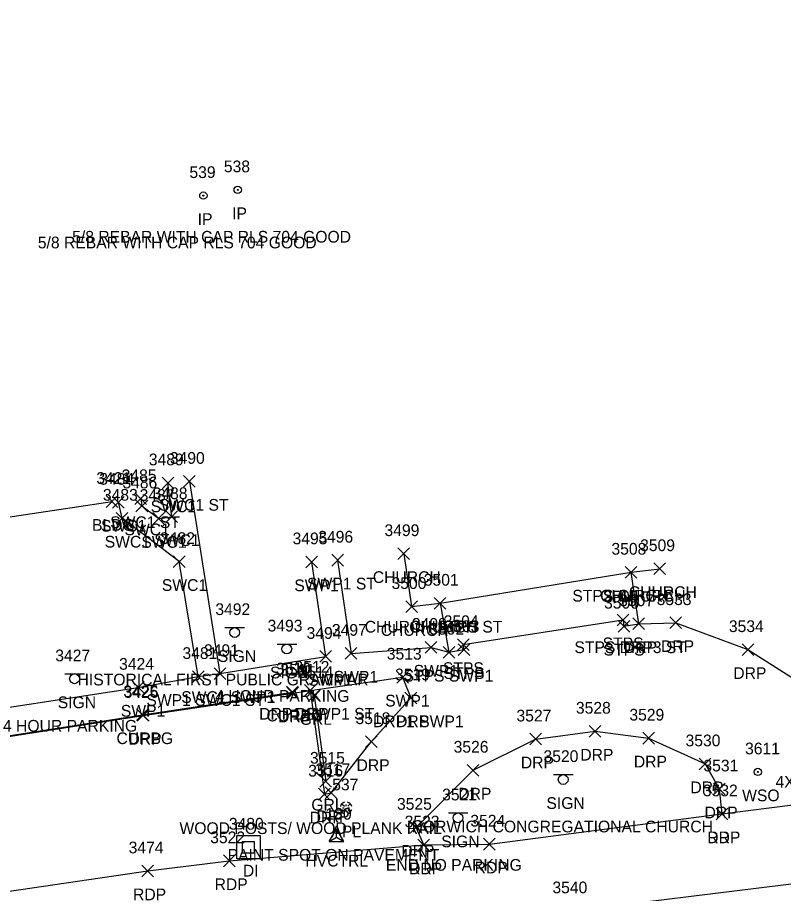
# Model space of a CAD drawing. Extents: x 1690689 to 1696275, y 438760 to 444007.
# Drawn here: x 1691252.6 to 1691383.2, y 442422.9 to 442572.4 of the extents above; entities that cross this region are included whole.
import ezdxf

# ---------------------------------------------------------------- set-up
doc = ezdxf.new("R2010")
doc.units = 0
for name, color, linetype in [('C_A', 7, 'Continuous'), ('C_I', 7, 'Continuous'), ('CPSM', 7, 'Continuous'), ('D_A', 7, 'Continuous'), ('D_I', 7, 'Continuous'), ('DS', 7, 'Continuous'), ('L_A', 7, 'Continuous'), ('L_I', 7, 'Continuous'), ('L_TIC', 7, 'Continuous'), ('LBC', 7, 'Continuous'), ('LBF', 7, 'Continuous'), ('M_A', 7, 'Continuous'), ('M_C', 7, 'Continuous'), ('M_I', 7, 'Continuous'), ('MMP', 7, 'Continuous'), ('MPIR', 7, 'Continuous'), ('P_A', 7, 'Continuous'), ('P_I', 7, 'Continuous'), ('P_TIC', 7, 'Continuous'), ('PET', 7, 'Continuous'), ('PRC', 7, 'Continuous'), ('R_A', 7, 'Continuous'), ('R_C', 7, 'Continuous'), ('R_I', 7, 'Continuous'), ('R_TIC', 7, 'Continuous'), ('RC', 7, 'Continuous'), ('RDP', 7, 'Continuous'), ('RGR', 7, 'Continuous'), ('RSW', 7, 'Continuous'), ('S_A', 7, 'Continuous'), ('S_C', 7, 'Continuous'), ('S_I', 7, 'Continuous'), ('SSGN', 7, 'Continuous'), ('U_A', 7, 'Continuous'), ('U_I', 7, 'Continuous'), ('UWV', 7, 'Continuous')]:
    doc.layers.add(name, color=color, linetype=linetype)

msp = doc.modelspace()

# ---------------------------------------------------------------- linework, layer by layer
at = {"layer": 'CPSM'}
for p, q in [((1691305.75, 442431.82), (1691307, 442433.98)), ((1691308.25, 442431.82), (1691307, 442433.98)), ((1691307, 442432.54), (1691307, 442433.98)), ((1691305.75, 442431.82), (1691307, 442432.54)), ((1691307, 442432.54), (1691307, 442432.54)), ((1691307, 442432.54), (1691308.25, 442431.82)), ((1691305.75, 442431.82), (1691308.25, 442431.82))]:
    msp.add_line(p, q, dxfattribs=at)
at = {"layer": 'DS'}
for p, q in [((1691289.97, 442432.84), (1691293.97, 442432.84)), ((1691289.97, 442428.84), (1691289.97, 442432.84)), ((1691293.97, 442432.84), (1691293.97, 442428.84)), ((1691290.97, 442429.84), (1691290.97, 442431.84)), ((1691290.97, 442431.84), (1691292.97, 442431.84)), ((1691291.98, 442430.84), (1691291.98, 442430.84)), ((1691291.98, 442430.84), (1691291.98, 442430.84)), ((1691292.97, 442431.84), (1691292.97, 442429.84)), ((1691292.97, 442429.84), (1691290.97, 442429.84)), ((1691293.97, 442428.84), (1691289.97, 442428.84))]:
    msp.add_line(p, q, dxfattribs=at)
at = {"layer": 'L_TIC'}
for points in [[(1691267.71, 442488.81), (1691269.71, 442490.81)], [(1691269.71, 442488.81), (1691267.71, 442490.81)], [(1691317.45, 442479.91), (1691319.45, 442481.91)], [(1691319.45, 442479.91), (1691317.45, 442481.91)], [(1691356.23, 442476.74), (1691358.23, 442478.74)], [(1691358.23, 442476.74), (1691356.23, 442478.74)], [(1691356.23, 442476.74), (1691358.23, 442478.74)], [(1691358.23, 442476.74), (1691356.23, 442478.74)], [(1691361.12, 442477.35), (1691363.12, 442479.35)], [(1691363.12, 442477.35), (1691361.12, 442479.35)], [(1691318.8, 442470.89), (1691320.8, 442472.89)], [(1691320.8, 442470.89), (1691318.8, 442472.89)], [(1691323.65, 442471.45), (1691325.65, 442473.45)], [(1691325.65, 442471.45), (1691323.65, 442473.45)], [(1691323.65, 442471.45), (1691325.65, 442473.45)], [(1691325.65, 442471.45), (1691323.65, 442473.45)], [(1691354.87, 442468.61), (1691356.87, 442470.61)], [(1691356.87, 442468.61), (1691354.87, 442470.61)], [(1691355.03, 442467.54), (1691357.03, 442469.54)], [(1691357.03, 442467.54), (1691355.03, 442469.54)], [(1691357.55, 442467.95), (1691359.55, 442469.95)], [(1691359.55, 442467.95), (1691357.55, 442469.95)], [(1691327.62, 442464.39), (1691329.62, 442466.39)], [(1691329.62, 442464.39), (1691327.62, 442466.39)], [(1691325.16, 442463.1), (1691327.16, 442465.1)], [(1691327.16, 442463.1), (1691325.16, 442465.1)], [(1691327.75, 442463.54), (1691329.75, 442465.54)], [(1691329.75, 442463.54), (1691327.75, 442465.54)]]:
    msp.add_lwpolyline(points, dxfattribs=at)
at = {"layer": 'LBC'}
for points in [[(1691150.21, 442521.35), (1691152.57, 442506.22), (1691151.41, 442505.99), (1691152.3, 442502.47), (1691153.82, 442491), (1691154.68, 442487.72), (1691155.76, 442487.79), (1691157.87, 442472.6), (1691203.45, 442479.63), (1691203.46, 442478.64), (1691205.8, 442478.89), (1691221.46, 442481.41), (1691223.35, 442481.74), (1691223.2, 442482.97), (1691268.71, 442489.81)], [(1691318.45, 442480.91), (1691319.8, 442471.89), (1691324.65, 442472.45), (1691357.23, 442477.74), (1691362.12, 442478.35)]]:
    msp.add_lwpolyline(points, dxfattribs=at)
at = {"layer": 'LBF'}
msp.add_lwpolyline([(1691324.65, 442472.45), (1691326.16, 442464.1), (1691328.75, 442464.54), (1691328.62, 442465.39), (1691355.87, 442469.61), (1691356.03, 442468.54), (1691358.55, 442468.95), (1691357.23, 442477.74)], dxfattribs=at)
at = {"layer": 'MMP'}
for p, q in [((1691307.98, 442438.18), (1691308.34, 442437.82)), ((1691308.62, 442437.84), (1691308.62, 442438.14)), ((1691308.9, 442437.82), (1691309.25, 442438.18)), ((1691307.98, 442436.9), (1691308.34, 442437.26)), ((1691308.02, 442437.54), (1691308.32, 442437.54)), ((1691308.62, 442436.94), (1691308.62, 442437.24)), ((1691308.9, 442437.26), (1691309.25, 442436.9)), ((1691308.92, 442437.54), (1691309.22, 442437.54))]:
    msp.add_line(p, q, dxfattribs=at)
for start, end in [(105, 165), (15, 75), (195, 255), (285, 345)]:
    msp.add_arc((1691308.62, 442437.54), 1, start, end, dxfattribs=at)
at = {"layer": 'MPIR'}
for centre, radius in [((1691284.28, 442541.99), 0.625), ((1691290.14, 442542.97), 0.625), ((1691290.14, 442542.97), 0.0833), ((1691284.28, 442541.99), 0.0833)]:
    msp.add_circle(centre, radius, dxfattribs=at)
at = {"layer": 'P_TIC'}
for points in [[(1691371.74, 442435.52), (1691373.74, 442437.52)], [(1691373.74, 442435.52), (1691371.74, 442437.52)], [(1691320.88, 442430.22), (1691322.88, 442432.22)], [(1691322.88, 442430.22), (1691320.88, 442432.22)], [(1691332.08, 442430.36), (1691334.08, 442432.36)], [(1691334.08, 442430.36), (1691332.08, 442432.36)], [(1691287.71, 442427.52), (1691289.71, 442429.52)], [(1691289.71, 442427.52), (1691287.71, 442429.52)], [(1691273.8, 442425.79), (1691275.8, 442427.79)], [(1691275.8, 442425.79), (1691273.8, 442427.79)]]:
    msp.add_lwpolyline(points, dxfattribs=at)
at = {"layer": 'PET'}
msp.add_lwpolyline([(1691244.99, 442422.42), (1691274.8, 442426.79), (1691288.71, 442428.52), (1691321.88, 442431.22), (1691333.08, 442431.36), (1691372.74, 442436.52), (1691410.43, 442441.3), (1691430.74, 442444.46), (1691471.26, 442451.19), (1691485.27, 442453.88), (1691572.21, 442470.9), (1691593.06, 442475.96), (1691664.16, 442491.04), (1691682.81, 442495.5), (1691724.04, 442504.48), (1691768.38, 442514.48), (1691786.16, 442518.76), (1691792.23, 442520.23), (1691811.17, 442524.66), (1691956.19, 442557.56), (1691977.69, 442562.36), (1692021.28, 442572.37)], dxfattribs=at)
at = {"layer": 'PRC'}
msp.add_lwpolyline([(1691130.81, 442358.75), (1691152.44, 442373.63), (1691178.23, 442388.18), (1691209.8, 442400.63), (1691248.04, 442408.48), (1691275.24, 442412.28), (1691309.15, 442415.93), (1691347.17, 442419.98), (1691395.19, 442425.91), (1691433.65, 442431.72), (1691478.76, 442438.88), (1691513.2, 442445.49), (1691566.06, 442456.6), (1691813.76, 442512.5), (1691980.06, 442550.02), (1692039.61, 442563.23)], dxfattribs=at)
at = {"layer": 'R_TIC'}
for points in [[(1691277.25, 442491.98), (1691279.25, 442493.98)], [(1691279.25, 442491.98), (1691277.25, 442493.98)], [(1691280.91, 442492.24), (1691282.91, 442494.24)], [(1691282.91, 442492.24), (1691280.91, 442494.24)], [(1691268.79, 442488.67), (1691270.79, 442490.67)], [(1691270.79, 442488.67), (1691268.79, 442490.67)], [(1691272.61, 442489.28), (1691274.61, 442491.28)], [(1691274.61, 442489.28), (1691272.61, 442491.28)], [(1691272.79, 442488.05), (1691274.79, 442490.05)], [(1691274.79, 442488.05), (1691272.79, 442490.05)], [(1691269.41, 442485.95), (1691271.41, 442487.95)], [(1691271.41, 442485.95), (1691269.41, 442487.95)], [(1691275.67, 442485.91), (1691277.67, 442487.91)], [(1691277.67, 442485.91), (1691275.67, 442487.91)], [(1691277.89, 442486.21), (1691279.89, 442488.21)], [(1691279.89, 442486.21), (1691277.89, 442488.21)], [(1691279.16, 442478.56), (1691281.16, 442480.56)], [(1691281.16, 442478.56), (1691279.16, 442480.56)], [(1691301.76, 442478.51), (1691303.76, 442480.51)], [(1691303.76, 442478.51), (1691301.76, 442480.51)], [(1691306.19, 442478.8), (1691308.19, 442480.8)], [(1691308.19, 442478.8), (1691306.19, 442480.8)], [(1691357.55, 442467.95), (1691359.55, 442469.95)], [(1691359.55, 442467.95), (1691357.55, 442469.95)], [(1691363.86, 442468.14), (1691365.86, 442470.14)], [(1691365.86, 442468.14), (1691363.86, 442470.14)], [(1691308.47, 442462.91), (1691310.47, 442464.91)], [(1691310.47, 442462.91), (1691308.47, 442464.91)], [(1691322.12, 442463.93), (1691324.12, 442465.93)], [(1691324.12, 442463.93), (1691322.12, 442465.93)], [(1691325.16, 442463.1), (1691327.16, 442465.1)], [(1691327.16, 442463.1), (1691325.16, 442465.1)], [(1691376.18, 442463.54), (1691378.18, 442465.54)], [(1691378.18, 442463.54), (1691376.18, 442465.54)], [(1691304.15, 442462.38), (1691306.15, 442464.38)], [(1691306.15, 442462.38), (1691304.15, 442464.38)], [(1691282.41, 442458.95), (1691284.41, 442460.95)], [(1691284.41, 442458.95), (1691282.41, 442460.95)], [(1691282.41, 442458.95), (1691284.41, 442460.95)], [(1691284.41, 442458.95), (1691282.41, 442460.95)], [(1691286.1, 442459.45), (1691288.1, 442461.45)], [(1691288.1, 442459.45), (1691286.1, 442461.45)], [(1691286.1, 442459.45), (1691288.1, 442461.45)], [(1691288.1, 442459.45), (1691286.1, 442461.45)], [(1691317.26, 442458.84), (1691319.26, 442460.84)], [(1691319.26, 442458.84), (1691317.26, 442460.84)], [(1691272.17, 442457.11), (1691274.17, 442459.11)], [(1691274.17, 442457.11), (1691272.17, 442459.11)], [(1691298.47, 442456.3), (1691300.47, 442458.3)], [(1691300.47, 442456.3), (1691298.47, 442458.3)], [(1691298.53, 442456.12), (1691300.53, 442458.12)], [(1691300.53, 442456.12), (1691298.53, 442458.12)], [(1691301.53, 442456.6), (1691303.53, 442458.6)], [(1691303.53, 442456.6), (1691301.53, 442458.6)], [(1691301.53, 442456.6), (1691303.53, 442458.6)], [(1691303.53, 442456.6), (1691301.53, 442458.6)], [(1691302.18, 442455.72), (1691304.18, 442457.72)], [(1691304.18, 442455.72), (1691302.18, 442457.72)], [(1691318.67, 442455.31), (1691320.67, 442457.31)], [(1691320.67, 442455.31), (1691318.67, 442457.31)], [(1691318.67, 442455.31), (1691320.67, 442457.31)], [(1691320.67, 442455.31), (1691318.67, 442457.31)], [(1691272.89, 442452.43), (1691274.89, 442454.43)], [(1691274.89, 442452.43), (1691272.89, 442454.43)], [(1691273.02, 442452.32), (1691275.02, 442454.32)], [(1691275.02, 442452.32), (1691273.02, 442454.32)], [(1691350.09, 442449.62), (1691352.09, 442451.62)], [(1691352.09, 442449.62), (1691350.09, 442451.62)], [(1691339.95, 442448.29), (1691341.95, 442450.29)], [(1691341.95, 442448.29), (1691339.95, 442450.29)], [(1691359.22, 442448.44), (1691361.22, 442450.44)], [(1691361.22, 442448.44), (1691359.22, 442450.44)], [(1691311.92, 442447.84), (1691313.92, 442449.84)], [(1691313.92, 442447.84), (1691311.92, 442449.84)], [(1691368.87, 442444.05), (1691370.87, 442446.05)], [(1691370.87, 442444.05), (1691368.87, 442446.05)], [(1691329.28, 442442.97), (1691331.28, 442444.97)], [(1691331.28, 442442.97), (1691329.28, 442444.97)], [(1691304.16, 442441.09), (1691306.16, 442443.09)], [(1691306.16, 442441.09), (1691304.16, 442443.09)], [(1691305.08, 442439.12), (1691307.08, 442441.12)], [(1691307.08, 442439.12), (1691305.08, 442441.12)], [(1691371.28, 442439.77), (1691373.28, 442441.77)], [(1691373.28, 442439.77), (1691371.28, 442441.77)], [(1691303.92, 442438.89), (1691305.92, 442440.89)], [(1691305.92, 442438.89), (1691303.92, 442440.89)], [(1691371.74, 442435.52), (1691373.74, 442437.52)], [(1691373.74, 442435.52), (1691371.74, 442437.52)], [(1691319.57, 442433.23), (1691321.57, 442435.23)], [(1691321.57, 442433.23), (1691319.57, 442435.23)], [(1691320.88, 442430.22), (1691322.88, 442432.22)], [(1691322.88, 442430.22), (1691320.88, 442432.22)]]:
    msp.add_lwpolyline(points, dxfattribs=at)
at = {"layer": 'RC'}
msp.add_lwpolyline([(1691105.98, 442540.25), (1691118.61, 442453.99), (1691119.83, 442449.95), (1691122.53, 442446.18), (1691128.6, 442442.27), (1691139.2, 442438.88), (1691152.23, 442437.12), (1691164.26, 442436.89), (1691174.52, 442437.9), (1691273.89, 442453.43), (1691299.47, 442457.3)], dxfattribs=at)
at = {"layer": 'RDP'}
for points in [[(1691358.55, 442468.95), (1691364.86, 442469.14), (1691377.18, 442464.54), (1691399.77, 442450.17), (1691410.43, 442441.3)], [(1691164.23, 442436.76), (1691174.51, 442437.8), (1691274.02, 442453.32), (1691299.53, 442457.12), (1691302.53, 442457.6), (1691304.92, 442439.89), (1691306.08, 442440.12), (1691312.92, 442448.84), (1691319.67, 442456.31)], [(1691321.88, 442431.22), (1691320.57, 442434.23), (1691330.28, 442443.97), (1691340.95, 442449.29), (1691351.09, 442450.62), (1691360.22, 442449.44), (1691369.87, 442445.05), (1691372.28, 442440.77), (1691372.74, 442436.52)]]:
    msp.add_lwpolyline(points, dxfattribs=at)
at = {"layer": 'RGR'}
msp.add_lwpolyline([(1691303.18, 442456.72), (1691305.16, 442442.09)], dxfattribs=at)
at = {"layer": 'RSW'}
for points in [[(1691110.84, 442543.06), (1691117.78, 442494.96), (1691118.69, 442488.17), (1691122.59, 442458.45), (1691123.74, 442453.42), (1691129.12, 442447), (1691143.03, 442442.95), (1691163.54, 442441.55), (1691173.12, 442442.77), (1691178.14, 442443.84), (1691190.99, 442445.73), (1691213.88, 442449.2), (1691222.92, 442450.43), (1691273.17, 442458.11), (1691283.41, 442459.95), (1691287.1, 442460.45), (1691305.15, 442463.38), (1691302.76, 442479.51)], [(1691273.61, 442490.28), (1691273.79, 442489.05), (1691276.67, 442486.91), (1691278.89, 442487.21), (1691278.25, 442492.98)], [(1691281.91, 442493.24), (1691287.1, 442460.45)], [(1691283.41, 442459.95), (1691280.16, 442479.56), (1691270.41, 442486.95), (1691269.79, 442489.67)], [(1691307.19, 442479.8), (1691309.47, 442463.91), (1691323.12, 442464.93), (1691326.16, 442464.1)], [(1691302.53, 442457.6), (1691318.26, 442459.84), (1691319.67, 442456.31)]]:
    msp.add_lwpolyline(points, dxfattribs=at)
at = {"layer": 'SSGN'}
for p, q in [((1691287.97, 442468.29), (1691291.3, 442468.29)), ((1691289.61, 442467.46), (1691289.61, 442467.46)), ((1691296.87, 442465.5), (1691300.21, 442465.5)), ((1691298.52, 442464.66), (1691298.52, 442464.66)), ((1691260.67, 442460.4), (1691264, 442460.4)), ((1691262.31, 442459.57), (1691262.31, 442459.57)), ((1691344.02, 442443.23), (1691347.35, 442443.23)), ((1691345.66, 442442.39), (1691345.66, 442442.39)), ((1691326.08, 442436.68), (1691329.41, 442436.68)), ((1691327.73, 442435.85), (1691327.73, 442435.85))]:
    msp.add_line(p, q, dxfattribs=at)
for centre in [(1691289.61, 442467.46), (1691298.52, 442464.66), (1691262.31, 442459.57), (1691345.66, 442442.39), (1691327.73, 442435.85)]:
    msp.add_circle(centre, 0.833, dxfattribs=at)
at = {"layer": 'UWV'}
for radius in [0.625, 0.0833]:
    msp.add_circle((1691378.85, 442443.68), radius, dxfattribs=at)

# ---------------------------------------------------------------- texts
at = {"layer": 'C_A'}
msp.add_text('HVCTRL', height=2, dxfattribs=at).set_placement((1691301.69, 442427.54))
at = {"layer": 'C_I'}
msp.add_text('130', height=2, dxfattribs=at).set_placement((1691305.11, 442435.54))
at = {"layer": 'D_A'}
msp.add_text('DI', height=2, dxfattribs=at).set_placement((1691291.03, 442425.84))
at = {"layer": 'D_I'}
msp.add_text('3480', height=2, dxfattribs=at).set_placement((1691288.63, 442433.84))
at = {"layer": 'L_A'}
for s, p in [('BLDG', (1691265.3, 442484.81)), ('CHURCH', (1691313.19, 442475.91)), ('CHURCH', (1691356.86, 442473.35)), ('STPS CHURCH', (1691347.22, 442472.74)), ('CHURCH', (1691351.97, 442472.74)), ('CHURCH STPS ST', (1691311.81, 442467.45)), ('CHURCH', (1691319.39, 442467.45)), ('CHURCH', (1691314.54, 442466.89)), ('STPS', (1691352.39, 442464.61)), ('STPS DRP3 ST', (1691347.57, 442463.95)), ('STPS', (1691352.55, 442463.54)), ('STPS', (1691325.14, 442460.39)), ('STPS SWP1', (1691318.44, 442459.1)), ('STPS', (1691325.26, 442459.54))]:
    msp.add_text(s, height=2, dxfattribs=at).set_placement(p)
at = {"layer": 'L_I'}
for s, p in [('3421', (1691266.02, 442492.81)), ('3499', (1691315.18, 442483.91)), ('3509', (1691358.78, 442481.35)), ('3508', (1691353.89, 442480.74)), ('3508', (1691353.89, 442480.74)), ('3500', (1691316.38, 442474.89)), ('3501', (1691321.88, 442475.45)), ('3501', (1691321.88, 442475.45)), ('3505', (1691352.53, 442472.61)), ('3507', (1691355.21, 442471.95)), ('3506', (1691352.63, 442471.54)), ('3504', (1691325.28, 442468.39)), ('3503', (1691325.41, 442467.54)), ('3502', (1691322.82, 442467.1))]:
    msp.add_text(s, height=2, dxfattribs=at).set_placement(p)
at = {"layer": 'M_A'}
for s, p in [('IP', (1691289.19, 442537.97)), ('IP', (1691283.32, 442536.99)), ('APL', (1691306.13, 442432.54))]:
    msp.add_text(s, height=2, dxfattribs=at).set_placement(p)
at = {"layer": 'M_C'}
for s, p in [('5/8 REBAR WITH CAP RLS 704 GOOD', (1691256.05, 442532.99)), ('5/8 REBAR WITH CAP RLS 704 GOOD', (1691261.91, 442533.97)), ('4X6 GRANITE STONE DOWN 0.20', (1691381.87, 442441)), ('PAINT SPOT ON PAVEMENT', (1691288.42, 442428.54))]:
    msp.add_text(s, height=2, dxfattribs=at).set_placement(p)
at = {"layer": 'M_I'}
for s, p in [('538', (1691287.78, 442545.97)), ('539', (1691281.91, 442544.99)), ('537', (1691306.26, 442440.54))]:
    msp.add_text(s, height=2, dxfattribs=at).set_placement(p)
at = {"layer": 'P_A'}
for p in [(1691370.23, 442431.52), (1691319.37, 442426.22), (1691330.56, 442426.36), (1691286.2, 442423.52), (1691272.29, 442421.79)]:
    msp.add_text('RDP', height=2, dxfattribs=at).set_placement(p)
at = {"layer": 'P_I'}
for s, p in [('3532', (1691369.48, 442439.52)), ('3523', (1691318.62, 442434.22)), ('3524', (1691329.82, 442434.36)), ('3522', (1691285.45, 442431.52)), ('3474', (1691271.54, 442429.79)), ('3540', (1691343.82, 442422.98))]:
    msp.add_text(s, height=2, dxfattribs=at).set_placement(p)
at = {"layer": 'R_A'}
for s, p in [('SWC1 ST', (1691276.69, 442488.24)), ('SWC1', (1691275.29, 442487.98)), ('SWC1 ST', (1691268.39, 442485.28)), ('SWC1', (1691266.83, 442484.67)), ('SWC1', (1691270.83, 442484.05)), ('SWC1', (1691267.45, 442481.95)), ('SWC1', (1691273.71, 442481.91)), ('SWC1', (1691275.93, 442482.21)), ('SWP1 ST', (1691301.97, 442474.8)), ('SWC1', (1691277.2, 442474.56)), ('SWP1', (1691299.8, 442474.51)), ('DRP', (1691356.04, 442463.95)), ('DRP', (1691362.34, 442464.14)), ('SWP1', (1691320.16, 442459.93)), ('SWP1', (1691302.18, 442458.38)), ('SWP1', (1691306.51, 442458.91)), ('STPS SWP1', (1691318.44, 442459.1)), ('DRP', (1691374.67, 442459.54)), ('SWC1 SWP1', (1691280.51, 442455.45)), ('SWC1 SWP1', (1691280.51, 442455.45)), ('SWP1 SWC1 ST', (1691274.57, 442454.95)), ('SWP1 SWC1 ST', (1691274.57, 442454.95)), ('SWP1', (1691315.3, 442454.84)), ('SWP1', (1691270.21, 442453.11)), ('DRP1 SWP1 ST', (1691293.81, 442452.6)), ('DRP', (1691300.01, 442452.6)), ('CURBG', (1691295.05, 442452.3)), ('DRP', (1691297.02, 442452.12)), ('GRL', (1691300.73, 442451.72)), ('DRP1 SWP1', (1691313.22, 442451.31)), ('DRP', (1691317.16, 442451.31)), ('CURBG', (1691269.47, 442448.43)), ('DRP', (1691271.51, 442448.32)), ('DRP', (1691348.58, 442445.62)), ('DRP', (1691310.41, 442443.84)), ('DRP', (1691338.44, 442444.29)), ('DRP', (1691357.71, 442444.44)), ('DRP', (1691327.77, 442438.97)), ('DRP', (1691367.36, 442440.05)), ('GRL', (1691302.7, 442437.09)), ('DRP', (1691302.41, 442434.89)), ('DRP', (1691303.57, 442435.12)), ('DRP', (1691369.77, 442435.77)), ('DRP', (1691370.23, 442431.52)), ('DRP', (1691318.05, 442429.23)), ('DRP', (1691319.37, 442426.22))]:
    msp.add_text(s, height=2, dxfattribs=at).set_placement(p)
at = {"layer": 'R_C'}
msp.add_text('WOOD POSTS/ WOOD PLANK RAIL', height=2, dxfattribs=at).set_placement((1691280.21, 442433.09))
at = {"layer": 'R_I'}
for s, p in [('3489', (1691274.98, 442495.98)), ('3490', (1691278.57, 442496.24)), ('3485', (1691270.35, 442493.28)), ('3484', (1691266.53, 442492.67)), ('3486', (1691270.47, 442492.05)), ('3483', (1691267.15, 442489.95)), ('3487', (1691273.41, 442489.91)), ('3488', (1691275.63, 442490.21)), ('3482', (1691276.9, 442482.56)), ('3495', (1691299.5, 442482.51)), ('3496', (1691303.88, 442482.8)), ('3507', (1691355.21, 442471.95)), ('3533', (1691361.6, 442472.14)), ('3498', (1691319.86, 442467.93)), ('3534', (1691373.92, 442467.54)), ('3494', (1691301.89, 442466.38)), ('3497', (1691306.21, 442466.91)), ('3502', (1691322.82, 442467.1)), ('3481', (1691280.72, 442462.95)), ('3481', (1691280.72, 442462.95)), ('3491', (1691284.4, 442463.45)), ('3491', (1691284.4, 442463.45)), ('3513', (1691315.57, 442462.84)), ('3424', (1691269.91, 442461.11)), ('3510', (1691296.69, 442460.3)), ('3511', (1691297.41, 442460.12)), ('3512', (1691299.83, 442460.6)), ('3512', (1691299.83, 442460.6)), ('3514', (1691300.49, 442459.72)), ('3519', (1691316.97, 442459.31)), ('3519', (1691316.97, 442459.31)), ('3425', (1691270.63, 442456.43)), ('3426', (1691270.7, 442456.32)), ('3528', (1691347.83, 442453.62)), ('3529', (1691356.95, 442452.44)), ('3518', (1691310.23, 442451.84)), ('3527', (1691337.69, 442452.29)), ('3530', (1691366.53, 442448.05)), ('3526', (1691326.97, 442446.97)), ('3515', (1691302.47, 442445.09)), ('3531', (1691369.58, 442443.77)), ('3516', (1691302.17, 442442.89)), ('3517', (1691303.39, 442443.12)), ('3532', (1691369.48, 442439.52)), ('3525', (1691317.31, 442437.23)), ('3523', (1691318.62, 442434.22))]:
    msp.add_text(s, height=2, dxfattribs=at).set_placement(p)
at = {"layer": 'S_A'}
for p in [(1691286.75, 442462.44), (1691295.66, 442459.64), (1691259.45, 442454.55), (1691342.8, 442437.37), (1691324.86, 442430.83)]:
    msp.add_text('SIGN', height=2, dxfattribs=at).set_placement(p)
at = {"layer": 'S_C'}
for s, p in [('HISTORICAL FIRST PUBLIC GRAMMAR', (1691262.83, 442458.44)), ('4 HOUR PARKING', (1691286.32, 442455.64)), ('4 HOUR PARKING', (1691250.11, 442450.55)), ('NORWICH CONGREGATIONAL CHURCH', (1691319.8, 442433.37)), ('END NO PARKING', (1691315.41, 442426.83))]:
    msp.add_text(s, height=2, dxfattribs=at).set_placement(p)
at = {"layer": 'S_I'}
for s, p in [('3492', (1691286.33, 442470.44)), ('3493', (1691295.24, 442467.64)), ('3427', (1691259.03, 442462.55)), ('3520', (1691342.3, 442445.37)), ('3521', (1691325.01, 442438.83))]:
    msp.add_text(s, height=2, dxfattribs=at).set_placement(p)
at = {"layer": 'U_A'}
msp.add_text('WSO', height=2, dxfattribs=at).set_placement((1691376.18, 442438.68))
at = {"layer": 'U_I'}
msp.add_text('3611', height=2, dxfattribs=at).set_placement((1691376.68, 442446.68))

doc.saveas('drawing.dxf')
